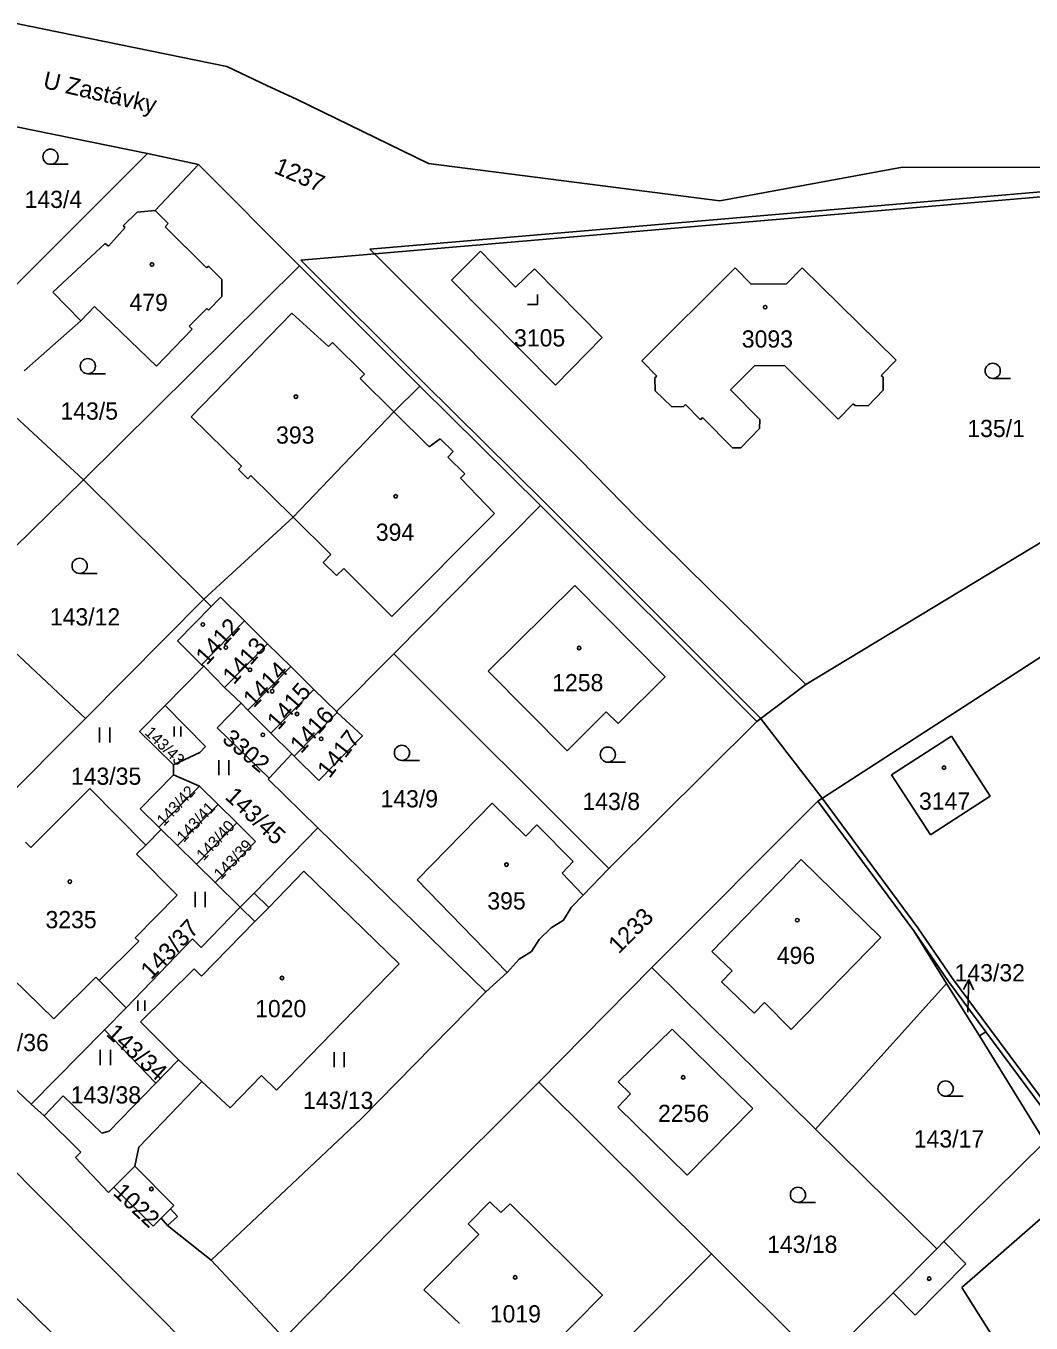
# Model space of a CAD drawing. Extents: x -866656 to -858817, y -1041816 to -1038653.
# Drawn here: x -866463.4 to -866364, y -1039165.9 to -1039037.7 of the extents above; entities that cross this region are included whole.
import ezdxf

# ---------------------------------------------------------------- set-up
doc = ezdxf.new("R2010")
doc.units = 0
for name, color, linetype in [('Hranice parcel', 7, 'Continuous'), ('Parcelní čísla', 7, 'Continuous'), ('Pop  PČ popisy', 7, 'Continuous'), ('Vnitřní kresba', 7, 'Continuous'), ('Značky budov', 7, 'Continuous'), ('Značky kultur', 7, 'Continuous')]:
    doc.layers.add(name, color=color, linetype=linetype)

msp = doc.modelspace()

# ---------------------------------------------------------------- linework, layer by layer
at = {"layer": 'Hranice parcel'}
for p, q in [((-866443.51, -1039041.74), (-866495.42, -1039031.13)), ((-866439.48, -1039043.63), (-866443.51, -1039041.74)), ((-866436.6, -1039044.95), (-866439.48, -1039043.63)), ((-866423.56, -1039051.31), (-866436.6, -1039044.95)), ((-866470.42, -1039046.45), (-866451.33, -1039050.33)), ((-866451.33, -1039050.33), (-866467.01, -1039065.96)), ((-866446.31, -1039051.42), (-866451.33, -1039050.33)), ((-866450.59, -1039055.95), (-866446.31, -1039051.42)), ((-866436.32, -1039061.44), (-866446.31, -1039051.42)), ((-866394.76, -1039054.99), (-866423.56, -1039051.31)), ((-866376.71, -1039051.68), (-866394.76, -1039054.99)), ((-866355.18, -1039051.73), (-866376.71, -1039051.68)), ((-866355.26, -1039053.46), (-866429.37, -1039059.79)), ((-866449.28, -1039057.26), (-866450.59, -1039055.95)), ((-866449.59, -1039057.57), (-866449.28, -1039057.26)), ((-866445.5, -1039061.64), (-866449.59, -1039057.57)), ((-866429.37, -1039059.79), (-866408.63, -1039080.53)), ((-866421.3, -1039062.83), (-866418.42, -1039059.98)), ((-866418.42, -1039059.98), (-866414.96, -1039063.52)), ((-866457.67, -1039082.56), (-866436.32, -1039061.44)), ((-866445.32, -1039061.46), (-866445.5, -1039061.64)), ((-866443.99, -1039062.79), (-866445.32, -1039061.46)), ((-866436.32, -1039061.44), (-866424.42, -1039073.3)), ((-866414.96, -1039063.52), (-866413.09, -1039061.71)), ((-866413.09, -1039061.71), (-866406.41, -1039068.5)), ((-866402.48, -1039070.82), (-866393.27, -1039061.64)), ((-866393.27, -1039061.64), (-866391.69, -1039063.23)), ((-866388.19, -1039063.2), (-866386.63, -1039061.61)), ((-866386.63, -1039061.61), (-866377.34, -1039070.75)), ((-866443.98, -1039064.45), (-866443.99, -1039062.79)), ((-866411, -1039073.23), (-866421.3, -1039062.83)), ((-866391.69, -1039063.23), (-866388.19, -1039063.2)), ((-866445.31, -1039065.81), (-866443.98, -1039064.45)), ((-866457.93, -1039066.86), (-866456.57, -1039065.45)), ((-866456.57, -1039065.45), (-866450.44, -1039071.34)), ((-866447.23, -1039067.4), (-866445.49, -1039065.63)), ((-866445.49, -1039065.63), (-866445.31, -1039065.81)), ((-866463.52, -1039071.81), (-866457.93, -1039066.86)), ((-866446.92, -1039067.68), (-866447.23, -1039067.4)), ((-866450.44, -1039071.34), (-866446.92, -1039067.68)), ((-866406.41, -1039068.5), (-866411, -1039073.23)), ((-866400.99, -1039072.31), (-866402.48, -1039070.82)), ((-866391.36, -1039071.31), (-866393.73, -1039073.67)), ((-866388.38, -1039071.28), (-866391.36, -1039071.31)), ((-866383.06, -1039076.56), (-866388.38, -1039071.28)), ((-866377.34, -1039070.75), (-866378.82, -1039072.25)), ((-866401.18, -1039072.49), (-866400.99, -1039072.31)), ((-866401.15, -1039073.76), (-866401.18, -1039072.49)), ((-866378.82, -1039072.25), (-866378.64, -1039072.44)), ((-866378.64, -1039072.44), (-866378.63, -1039073.71)), ((-866426.98, -1039075.84), (-866424.42, -1039073.3)), ((-866424.42, -1039073.3), (-866412.48, -1039085.1)), ((-866399.52, -1039075.37), (-866401.15, -1039073.76)), ((-866393.73, -1039073.67), (-866390.83, -1039076.62)), ((-866378.63, -1039073.71), (-866380.12, -1039075.24)), ((-866466.4, -1039074.48), (-866457.67, -1039082.56)), ((-866398.18, -1039075.12), (-866398.35, -1039075.33)), ((-866396.69, -1039076.63), (-866398.18, -1039075.12)), ((-866381.59, -1039075.06), (-866383.06, -1039076.56)), ((-866381.39, -1039075.23), (-866381.59, -1039075.06)), ((-866380.12, -1039075.24), (-866381.39, -1039075.23)), ((-866436.95, -1039086.26), (-866426.98, -1039075.84)), ((-866398.35, -1039075.33), (-866399.52, -1039075.37)), ((-866396.48, -1039076.42), (-866396.69, -1039076.63)), ((-866393.53, -1039079.41), (-866396.48, -1039076.42)), ((-866390.84, -1039077.49), (-866392.68, -1039079.42)), ((-866390.83, -1039076.62), (-866390.84, -1039077.49)), ((-866392.68, -1039079.42), (-866393.53, -1039079.41)), ((-866408.63, -1039080.53), (-866402.93, -1039086.35)), ((-866469.81, -1039094.44), (-866457.67, -1039082.56)), ((-866457.67, -1039082.56), (-866445.76, -1039094.37)), ((-866427, -1039099.77), (-866412.48, -1039085.1)), ((-866412.48, -1039085.1), (-866391.13, -1039106.44)), ((-866386.26, -1039102.78), (-866356.15, -1039084.56)), ((-866445.76, -1039094.37), (-866436.95, -1039086.26)), ((-866402.93, -1039086.35), (-866386.26, -1039102.78)), ((-866409.11, -1039093.01), (-866417.67, -1039101.46)), ((-866400.18, -1039102.04), (-866409.11, -1039093.01)), ((-866385.07, -1039114.32), (-866352.41, -1039093.17)), ((-866457.48, -1039106.13), (-866445.76, -1039094.37)), ((-866445.76, -1039094.37), (-866445.05, -1039095.08)), ((-866445.05, -1039095.08), (-866444.14, -1039094.16)), ((-866444.14, -1039094.16), (-866441.75, -1039096.51)), ((-866445.05, -1039095.08), (-866448.39, -1039098.47)), ((-866457.48, -1039106.13), (-866467.69, -1039096.54)), ((-866446, -1039100.83), (-866441.75, -1039096.51)), ((-866441.75, -1039096.51), (-866439.47, -1039098.76)), ((-866448.39, -1039098.47), (-866446, -1039100.83)), ((-866443.72, -1039103.07), (-866439.47, -1039098.76)), ((-866439.47, -1039098.76), (-866437.18, -1039101.02)), ((-866446, -1039100.83), (-866445.78, -1039100.97)), ((-866432.67, -1039105.46), (-866427, -1039099.77)), ((-866427, -1039099.77), (-866405.73, -1039120.95)), ((-866449.59, -1039104.85), (-866445.78, -1039100.97)), ((-866445.78, -1039100.97), (-866443.72, -1039103.07)), ((-866441.42, -1039105.33), (-866437.18, -1039101.02)), ((-866437.18, -1039101.02), (-866434.89, -1039103.27)), ((-866417.67, -1039101.46), (-866409.86, -1039109.32)), ((-866404.83, -1039106.65), (-866400.18, -1039102.04)), ((-866443.72, -1039103.07), (-866442.08, -1039104.63)), ((-866439.14, -1039107.58), (-866434.89, -1039103.27)), ((-866434.89, -1039103.27), (-866432.67, -1039105.46)), ((-866386.26, -1039102.78), (-866391.13, -1039106.44)), ((-866444.44, -1039107.06), (-866442.08, -1039104.63)), ((-866442.08, -1039104.63), (-866441.42, -1039105.33)), ((-866452.13, -1039107.42), (-866449.59, -1039104.85)), ((-866445.59, -1039108.9), (-866449.59, -1039104.85)), ((-866441.42, -1039105.33), (-866439.14, -1039107.58)), ((-866436.83, -1039109.85), (-866432.59, -1039105.54)), ((-866432.59, -1039105.54), (-866432.67, -1039105.46)), ((-866430.1, -1039107.85), (-866432.59, -1039105.54)), ((-866409.86, -1039109.32), (-866405.99, -1039105.48)), ((-866405.99, -1039105.48), (-866404.83, -1039106.65)), ((-866476.72, -1039125.45), (-866457.48, -1039106.13)), ((-866439.32, -1039112.05), (-866444.44, -1039107.06)), ((-866391.13, -1039106.44), (-866405.73, -1039120.95)), ((-866448.78, -1039110.72), (-866452.13, -1039107.42)), ((-866439.14, -1039107.58), (-866437.08, -1039109.62)), ((-866434.39, -1039112.26), (-866430.1, -1039107.85)), ((-866377.8, -1039111.71), (-866371.88, -1039107.88)), ((-866371.88, -1039107.88), (-866368.04, -1039113.82)), ((-866448.78, -1039110.72), (-866446.17, -1039109.49)), ((-866446.17, -1039109.49), (-866445.59, -1039108.9)), ((-866437.08, -1039109.62), (-866439.32, -1039112.05)), ((-866437.08, -1039109.62), (-866436.83, -1039109.85)), ((-866448.77, -1039111.71), (-866448.78, -1039110.72)), ((-866436.83, -1039109.85), (-866434.39, -1039112.26)), ((-866452.07, -1039115.06), (-866448.77, -1039111.71)), ((-866446.21, -1039112.82), (-866448.77, -1039111.71)), ((-866439.32, -1039112.05), (-866439.41, -1039112.14)), ((-866439.41, -1039112.14), (-866434.51, -1039116.95)), ((-866373.96, -1039117.64), (-866377.8, -1039111.71)), ((-866462.86, -1039118.88), (-866457.03, -1039113.07)), ((-866457.03, -1039113.07), (-866451.51, -1039118.64)), ((-866446.21, -1039112.82), (-866450.21, -1039116.88)), ((-866444.36, -1039114.64), (-866446.21, -1039112.82)), ((-866444.36, -1039114.64), (-866448.36, -1039118.7)), ((-866442.51, -1039116.46), (-866444.36, -1039114.64)), ((-866417.26, -1039114.52), (-866424.69, -1039122.09)), ((-866413.96, -1039117.76), (-866417.26, -1039114.52)), ((-866401.5, -1039130.74), (-866385.07, -1039114.32)), ((-866375.61, -1039127.12), (-866385.07, -1039114.32)), ((-866368.04, -1039113.82), (-866373.96, -1039117.64)), ((-866450.21, -1039116.88), (-866452.07, -1039115.06)), ((-866451.51, -1039118.64), (-866449.99, -1039117.1)), ((-866449.99, -1039117.1), (-866450.21, -1039116.88)), ((-866448.36, -1039118.7), (-866449.99, -1039117.1)), ((-866442.51, -1039116.46), (-866446.51, -1039120.53)), ((-866440.65, -1039118.29), (-866442.51, -1039116.46)), ((-866434.51, -1039116.95), (-866440.8, -1039123.39)), ((-866417.9, -1039133.13), (-866434.51, -1039116.95)), ((-866412.85, -1039116.63), (-866413.96, -1039117.76)), ((-866409.26, -1039120.27), (-866412.85, -1039116.63)), ((-866463.39, -1039118.35), (-866462.86, -1039118.88)), ((-866452.42, -1039119.56), (-866451.51, -1039118.64)), ((-866446.51, -1039120.53), (-866448.36, -1039118.7)), ((-866444.65, -1039122.35), (-866440.65, -1039118.29)), ((-866448.4, -1039123.6), (-866452.42, -1039119.56)), ((-866444.65, -1039122.35), (-866446.51, -1039120.53)), ((-866435.88, -1039121.22), (-866439.36, -1039124.8)), ((-866426.46, -1039130.38), (-866435.88, -1039121.22)), ((-866410.37, -1039121.42), (-866409.26, -1039120.27)), ((-866405.73, -1039120.95), (-866408.27, -1039123.58)), ((-866442.17, -1039124.79), (-866444.65, -1039122.35)), ((-866424.69, -1039122.09), (-866415.78, -1039131.24)), ((-866408.27, -1039123.58), (-866410.37, -1039121.42)), ((-866452.55, -1039127.8), (-866448.4, -1039123.6)), ((-866440.8, -1039123.39), (-866442.17, -1039124.79)), ((-866439.36, -1039124.8), (-866440.8, -1039123.39)), ((-866408.27, -1039123.58), (-866409.47, -1039124.8)), ((-866442.17, -1039124.79), (-866446.03, -1039128.75)), ((-866442.17, -1039124.79), (-866440.73, -1039126.2)), ((-866409.47, -1039124.8), (-866410.23, -1039126.05)), ((-866440.73, -1039126.2), (-866445.99, -1039131.61)), ((-866410.23, -1039126.05), (-866411.45, -1039126.83)), ((-866411.45, -1039126.83), (-866412.62, -1039127.97)), ((-866372.36, -1039132.31), (-866375.61, -1039127.12)), ((-866375.61, -1039127.12), (-866372.18, -1039132.11)), ((-866456.1, -1039132.03), (-866452.21, -1039128.14)), ((-866446.9, -1039127.91), (-866453.46, -1039134.71)), ((-866452.21, -1039128.14), (-866452.55, -1039127.8)), ((-866446.03, -1039128.75), (-866446.9, -1039127.91)), ((-866412.62, -1039127.97), (-866413.37, -1039129.15)), ((-866414.61, -1039129.93), (-866415.78, -1039131.24)), ((-866413.37, -1039129.15), (-866414.61, -1039129.93)), ((-866446.74, -1039130.87), (-866452.04, -1039136.12)), ((-866445.99, -1039131.61), (-866446.74, -1039130.87)), ((-866438.58, -1039142.85), (-866426.46, -1039130.38)), ((-866415.78, -1039131.24), (-866417.9, -1039133.13)), ((-866412.66, -1039142.05), (-866401.5, -1039130.74)), ((-866401.5, -1039130.74), (-866385.3, -1039146.72)), ((-866460.6, -1039135.81), (-866464.68, -1039131.81)), ((-866456.45, -1039131.68), (-866460.6, -1039135.81)), ((-866456.1, -1039132.03), (-866456.45, -1039131.68)), ((-866453.46, -1039134.71), (-866456.1, -1039132.03)), ((-866385.3, -1039146.72), (-866372.36, -1039132.31)), ((-866369.12, -1039137.5), (-866372.36, -1039132.31)), ((-866372.18, -1039132.11), (-866368.48, -1039137.1)), ((-866462.84, -1039144.25), (-866473.56, -1039134.1)), ((-866430.21, -1039145.68), (-866417.9, -1039133.13)), ((-866453.46, -1039134.71), (-866455.58, -1039136.9)), ((-866452.04, -1039136.12), (-866448.26, -1039139.85)), ((-866462.84, -1039144.25), (-866455.58, -1039136.9)), ((-866455.58, -1039136.9), (-866450.53, -1039142.18)), ((-866399.49, -1039136.83), (-866404.81, -1039142.02)), ((-866391.51, -1039144.67), (-866399.49, -1039136.83)), ((-866369.12, -1039137.5), (-866368.48, -1039137.1)), ((-866362.65, -1039147.97), (-866369.12, -1039137.5)), ((-866368.48, -1039137.1), (-866361.35, -1039146.69)), ((-866448.26, -1039139.85), (-866450.53, -1039142.18)), ((-866448.26, -1039139.85), (-866445.96, -1039142.01)), ((-866443.18, -1039144.61), (-866440.06, -1039141.4)), ((-866440.06, -1039141.4), (-866438.58, -1039142.85)), ((-866450.53, -1039142.18), (-866455.12, -1039146.92)), ((-866452.2, -1039148.48), (-866445.96, -1039142.01)), ((-866445.96, -1039142.01), (-866443.18, -1039144.61)), ((-866412.66, -1039142.05), (-866423.98, -1039153.37)), ((-866395.61, -1039159.01), (-866412.66, -1039142.05)), ((-866404.81, -1039142.02), (-866403.59, -1039143.22)), ((-866461.55, -1039145.39), (-866462.84, -1039144.25)), ((-866459.66, -1039143.43), (-866461.55, -1039145.39)), ((-866455.85, -1039147.11), (-866459.66, -1039143.43)), ((-866403.59, -1039143.22), (-866404.86, -1039144.52)), ((-866461.55, -1039145.39), (-866457.94, -1039148.99)), ((-866445.06, -1039159.64), (-866430.21, -1039145.68)), ((-866404.86, -1039144.52), (-866398, -1039151.24)), ((-866398, -1039151.24), (-866391.51, -1039144.67)), ((-866455.12, -1039146.92), (-866455.85, -1039147.11)), ((-866385.3, -1039146.72), (-866373.33, -1039158.52)), ((-866362.65, -1039147.97), (-866372.62, -1039157.81)), ((-866444.29, -1039171.1), (-866466.1, -1039149.21)), ((-866457.94, -1039148.99), (-866458.46, -1039149.5)), ((-866458.46, -1039149.5), (-866455.18, -1039152.97)), ((-866452.6, -1039150.35), (-866452.2, -1039148.48)), ((-866448.74, -1039154.24), (-866452.6, -1039150.35)), ((-866455.18, -1039152.97), (-866454.67, -1039152.45)), ((-866454.67, -1039152.45), (-866450.79, -1039156.28)), ((-866423.98, -1039153.37), (-866437.84, -1039167.37)), ((-866449.07, -1039154.57), (-866448.74, -1039154.24)), ((-866448.37, -1039155.35), (-866449.07, -1039154.57)), ((-866419.66, -1039156.07), (-866417.49, -1039153.88)), ((-866417.49, -1039153.88), (-866416.42, -1039154.94)), ((-866416.42, -1039154.94), (-866415.48, -1039154.07)), ((-866415.48, -1039154.07), (-866406.36, -1039163.09)), ((-866472.07, -1039155.8), (-866449.76, -1039177.6)), ((-866450.79, -1039156.28), (-866449.98, -1039155.5)), ((-866449.98, -1039155.5), (-866449.35, -1039156.22)), ((-866449.35, -1039156.22), (-866448.37, -1039155.35)), ((-866370.84, -1039162.35), (-866363.08, -1039155.55)), ((-866449.35, -1039156.22), (-866445.06, -1039159.64)), ((-866424.02, -1039162.58), (-866418.6, -1039157.13)), ((-866418.6, -1039157.13), (-866419.66, -1039156.07)), ((-866373.33, -1039158.52), (-866377.63, -1039162.88)), ((-866372.62, -1039157.81), (-866373.33, -1039158.52)), ((-866437.84, -1039167.37), (-866445.06, -1039159.64)), ((-866395.61, -1039159.01), (-866421.57, -1039185.21)), ((-866384.72, -1039169.85), (-866395.61, -1039159.01)), ((-866367.34, -1039167.96), (-866370.84, -1039162.35)), ((-866420.5, -1039165.9), (-866424.02, -1039162.58)), ((-866406.36, -1039163.09), (-866415.27, -1039172.07)), ((-866377.63, -1039162.88), (-866384.72, -1039169.85))]:
    msp.add_line(p, q, dxfattribs=at)
at = {"layer": 'Pop  PČ popisy'}
for p, q in [((-866370.16, -1039131.94), (-866370.69, -1039132.92)), ((-866370.26, -1039134.94), (-866370.16, -1039131.94)), ((-866370.16, -1039131.94), (-866369.69, -1039132.96)), ((-866370.27, -1039135.14), (-866370.26, -1039134.94))]:
    msp.add_line(p, q, dxfattribs=at)
at = {"layer": 'Vnitřní kresba'}
for p, q in [((-866436.18, -1039060.87), (-866354.78, -1039053.92)), ((-866452.37, -1039056.13), (-866450.59, -1039055.95)), ((-866453.74, -1039057.47), (-866452.37, -1039056.13)), ((-866455.18, -1039059.5), (-866453.55, -1039057.63)), ((-866453.55, -1039057.63), (-866453.74, -1039057.47)), ((-866460.71, -1039064.02), (-866455.51, -1039059.21)), ((-866455.51, -1039059.21), (-866455.18, -1039059.5)), ((-866424.07, -1039072.95), (-866436.18, -1039060.87)), ((-866457.93, -1039066.86), (-866460.71, -1039064.02)), ((-866447.01, -1039076.34), (-866437.06, -1039066.11)), ((-866437.06, -1039066.11), (-866433.46, -1039069.41)), ((-866433.46, -1039069.41), (-866433.06, -1039069)), ((-866433.06, -1039069), (-866429.9, -1039072.12)), ((-866429.9, -1039072.12), (-866430.32, -1039072.54)), ((-866430.32, -1039072.54), (-866426.98, -1039075.84)), ((-866412.13, -1039084.75), (-866424.07, -1039072.95)), ((-866442.05, -1039081.23), (-866447.01, -1039076.34)), ((-866423.49, -1039079.32), (-866426.98, -1039075.84)), ((-866422.41, -1039078.51), (-866423.49, -1039079.32)), ((-866421.14, -1039079.78), (-866422.41, -1039078.51)), ((-866421.66, -1039080.32), (-866421.14, -1039079.78)), ((-866419.99, -1039081.99), (-866421.66, -1039080.32)), ((-866442.35, -1039081.54), (-866442.05, -1039081.23)), ((-866441.41, -1039082.46), (-866442.35, -1039081.54)), ((-866441.11, -1039082.15), (-866441.41, -1039082.46)), ((-866436.95, -1039086.26), (-866441.11, -1039082.15)), ((-866420.39, -1039082.4), (-866419.99, -1039081.99)), ((-866417.03, -1039085.88), (-866420.39, -1039082.4)), ((-866390.78, -1039106.09), (-866412.13, -1039084.75)), ((-866436.95, -1039086.26), (-866433.21, -1039089.94)), ((-866427.19, -1039096.07), (-866417.03, -1039085.88)), ((-866433.21, -1039089.94), (-866433.98, -1039090.72)), ((-866433.98, -1039090.72), (-866432.66, -1039092.03)), ((-866432.66, -1039092.03), (-866431.93, -1039091.34)), ((-866431.93, -1039091.34), (-866427.19, -1039096.07)), ((-866384.67, -1039114.02), (-866390.78, -1039106.09)), ((-866375.2, -1039126.83), (-866384.67, -1039114.02)), ((-866395.55, -1039129.15), (-866386.72, -1039120.06)), ((-866386.72, -1039120.06), (-866378.86, -1039127.78)), ((-866439.36, -1039124.8), (-866440.73, -1039126.2)), ((-866371.77, -1039131.82), (-866375.2, -1039126.83)), ((-866378.86, -1039127.78), (-866387.72, -1039136.87)), ((-866393.54, -1039131.06), (-866395.55, -1039129.15)), ((-866394.59, -1039132.14), (-866393.54, -1039131.06)), ((-866391.39, -1039135.25), (-866394.59, -1039132.14)), ((-866368.08, -1039136.8), (-866371.77, -1039131.82)), ((-866390.35, -1039134.19), (-866391.39, -1039135.25)), ((-866387.72, -1039136.87), (-866390.35, -1039134.19)), ((-866360.93, -1039146.42), (-866368.08, -1039136.8)), ((-866452.6, -1039150.35), (-866454.67, -1039152.45)), ((-866449.07, -1039154.57), (-866449.98, -1039155.5)), ((-866370.45, -1039160.01), (-866372.62, -1039157.81)), ((-866375.46, -1039165.08), (-866370.45, -1039160.01)), ((-866377.63, -1039162.88), (-866375.46, -1039165.08))]:
    msp.add_line(p, q, dxfattribs=at)
at = {"layer": 'Značky budov'}
for centre in [(-866450.9, -1039061.29), (-866390.29, -1039065.51), (-866436.67, -1039074.35), (-866426.81, -1039084.19), (-866445.87, -1039096.86), (-866443.6, -1039099.13), (-866408.67, -1039099.18), (-866441.21, -1039101.33), (-866439.02, -1039103.45), (-866436.56, -1039105.69), (-866439.94, -1039107.75), (-866434.17, -1039108.15), (-866372.61, -1039111), (-866415.86, -1039120.58), (-866459.01, -1039122.25), (-866387.12, -1039126.06), (-866438.04, -1039131.78), (-866398.4, -1039141.59), (-866450.95, -1039152.62), (-866415, -1039161.35), (-866374.08, -1039161.48)]:
    msp.add_circle(centre, 0.175, dxfattribs=at)
at = {"layer": 'Značky kultur'}
for p, q in [((-866460.93, -1039051.4), (-866459.18, -1039051.4)), ((-866412.79, -1039065.25), (-866412.79, -1039064.25)), ((-866413.79, -1039065.25), (-866412.79, -1039065.25)), ((-866457.24, -1039072.09), (-866455.49, -1039072.09)), ((-866367.8, -1039072.55), (-866366.05, -1039072.55)), ((-866458.05, -1039091.81), (-866456.3, -1039091.81)), ((-866456.07, -1039108.52), (-866456.07, -1039107.02)), ((-866455.07, -1039108.52), (-866455.07, -1039107.02)), ((-866448.7, -1039107.93), (-866448.7, -1039106.93)), ((-866448.03, -1039107.93), (-866448.03, -1039106.93)), ((-866444.29, -1039111.75), (-866444.29, -1039110.25)), ((-866443.29, -1039111.75), (-866443.29, -1039110.25)), ((-866426.19, -1039110.28), (-866424.44, -1039110.28)), ((-866405.84, -1039110.46), (-866404.09, -1039110.46)), ((-866446.63, -1039124.77), (-866446.63, -1039123.27)), ((-866445.63, -1039124.77), (-866445.63, -1039123.27)), ((-866452.28, -1039135.01), (-866452.28, -1039134.01)), ((-866451.61, -1039135.01), (-866451.61, -1039134.01)), ((-866456.01, -1039140.38), (-866456.01, -1039138.88)), ((-866455.01, -1039140.38), (-866455.01, -1039138.88)), ((-866432.89, -1039140.59), (-866432.89, -1039139.09)), ((-866431.89, -1039140.59), (-866431.89, -1039139.09)), ((-866372.46, -1039143.45), (-866370.71, -1039143.45)), ((-866387.05, -1039153.95), (-866385.3, -1039153.95))]:
    msp.add_line(p, q, dxfattribs=at)
for centre in [(-866460.93, -1039050.65), (-866457.24, -1039071.34), (-866367.8, -1039071.8), (-866458.05, -1039091.06), (-866426.19, -1039109.53), (-866405.84, -1039109.71), (-866372.46, -1039142.7), (-866387.05, -1039153.2)]:
    msp.add_circle(centre, 0.75, dxfattribs=at)

# ---------------------------------------------------------------- texts
at = {"layer": 'Parcelní čísla'}
for s, height, rotation, p in [('1237', 1.7, 337, (-866438.95, -1039052.22)), ('1412', 1.7, 48, (-866445.48, -1039100.96)), ('1413', 1.7, 49, (-866442.8, -1039102.88)), ('1414', 1.7, 46, (-866440.84, -1039105.17)), ('1415', 1.7, 49, (-866438.4, -1039107.36)), ('1416', 1.7, 48, (-866436.15, -1039109.68)), ('143/43', 1.14, 316, (-866451.7, -1039107.63)), ('1417', 1.7, 52, (-866433.36, -1039112.14)), ('3302', 1.7, 320, (-866444.06, -1039108.35)), ('143/42', 1.14, 47, (-866449.71, -1039116.84)), ('143/45', 1.7, 317, (-866443.77, -1039114)), ('143/41', 1.14, 47, (-866447.75, -1039118.44)), ('143/40', 1.14, 47, (-866445.8, -1039120.26)), ('143/39', 1.14, 46, (-866444.09, -1039122.13)), ('1233', 1.7, 45, (-866404.77, -1039129.47)), ('143/37', 1.7, 46, (-866450.97, -1039132.01)), ('143/34', 1.7, 318, (-866455.52, -1039137.4)), ('1022', 1.7, 317, (-866454.84, -1039153.11))]:
    msp.add_text(s, height=height, rotation=rotation, dxfattribs=at).set_placement(p)
for s, p in [('143/4', (-866463.49, -1039055.71)), ('479', (-866453.12, -1039065.89)), ('3105', (-866415.11, -1039069.39)), ('3093', (-866392.6, -1039069.5)), ('143/5', (-866459.94, -1039076.62)), ('393', (-866438.63, -1039078.99)), ('135/1', (-866370.31, -1039078.34)), ('394', (-866428.77, -1039088.59)), ('143/12', (-866460.99, -1039096.95)), ('1258', (-866411.34, -1039103.45)), ('143/35', (-866458.91, -1039112.69)), ('143/9', (-866428.31, -1039114.92)), ('143/8', (-866408.35, -1039115.18)), ('3147', (-866375.09, -1039115.15)), ('395', (-866417.75, -1039125.01)), ('3235', (-866461.42, -1039126.86)), ('496', (-866389.14, -1039130.39)), ('143/32', (-866371.57, -1039132.11)), ('1020', (-866440.7, -1039135.65)), ('143/36', (-866468.05, -1039139)), ('143/38', (-866458.93, -1039144.17)), ('143/13', (-866435.97, -1039144.71)), ('2256', (-866400.88, -1039146)), ('143/17', (-866375.6, -1039148.52)), ('143/18', (-866390.1, -1039158.93)), ('1019', (-866417.51, -1039165.8))]:
    msp.add_text(s, height=1.7, dxfattribs=at).set_placement(p)
at = {"layer": 'Pop  PČ popisy'}
msp.add_text('U Zastávky', height=1.7, rotation=347, dxfattribs=at).set_placement((-866461.75, -1039043.84))

doc.saveas('drawing.dxf')
